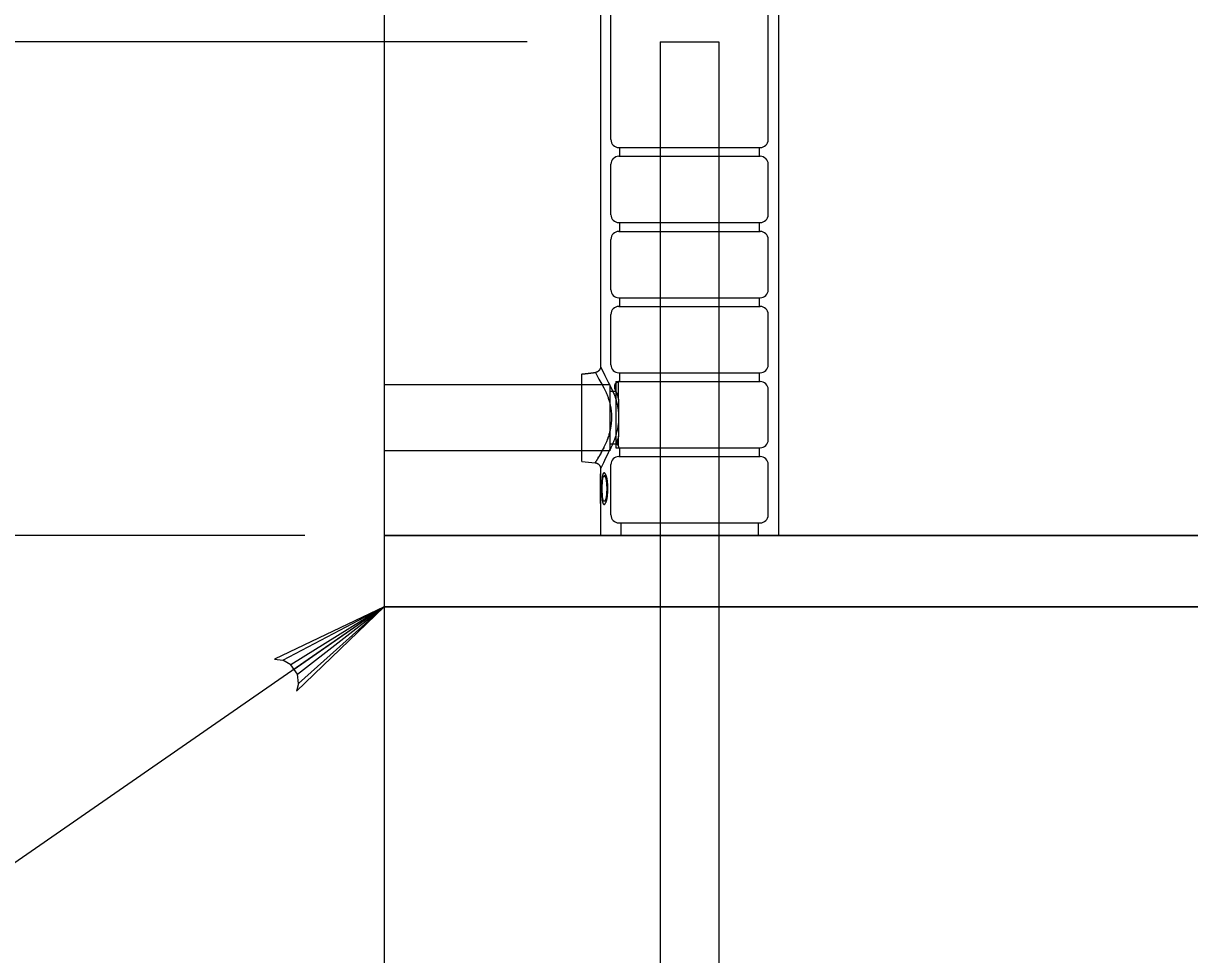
# Model space of a CAD drawing. Extents: x 641328 to 643024, y 298283 to 300065.
# Drawn here: x 642320.75 to 642357.64, y 299646.15 to 299675.61 of the extents above; entities that cross this region are included whole.
import ezdxf

# ---------------------------------------------------------------- set-up
doc = ezdxf.new("R2010")
doc.units = 0
doc.layers.add('2', color=7, linetype='Continuous')

msp = doc.modelspace()

# ---------------------------------------------------------------- linework, layer by layer
at = {"layer": '2'}
for p, q in [((642332.166, 299736.445), (642332.166, 299611.937)), ((642339.006, 299692.241), (642339.006, 299664.754)), ((642344.634, 299692.241), (642344.634, 299659.413)), ((642339.332, 299671.932), (642339.332, 299677.513)), ((642344.307, 299671.932), (642344.307, 299677.513)), ((642336.686, 299675.026), (642306.284, 299675.026)), ((642340.895, 299675.026), (642342.745, 299675.026)), ((642340.895, 299675.026), (642340.895, 299611.937)), ((642342.745, 299675.026), (642342.745, 299611.937)), ((642339.584, 299671.681), (642344.056, 299671.681)), ((642339.612, 299671.404), (642339.612, 299671.681)), ((642344.028, 299671.404), (642344.028, 299671.681)), ((642339.584, 299671.404), (642344.056, 299671.404)), ((642339.332, 299669.558), (642339.332, 299671.153)), ((642344.307, 299669.558), (642344.307, 299671.153)), ((642339.584, 299669.306), (642344.056, 299669.306)), ((642339.612, 299669.029), (642339.612, 299669.306)), ((642344.028, 299669.029), (642344.028, 299669.306)), ((642339.332, 299667.183), (642339.332, 299668.778)), ((642339.584, 299669.029), (642344.056, 299669.029)), ((642344.307, 299667.183), (642344.307, 299668.778)), ((642339.584, 299666.932), (642344.056, 299666.932)), ((642339.612, 299666.655), (642339.612, 299666.932)), ((642344.028, 299666.655), (642344.028, 299666.932)), ((642339.584, 299666.655), (642344.056, 299666.655)), ((642339.332, 299664.809), (642339.332, 299666.404)), ((642344.307, 299664.809), (642344.307, 299666.404)), ((642338.412, 299662.195), (642338.412, 299664.517)), ((642339.584, 299664.558), (642344.056, 299664.558)), ((642339.612, 299664.281), (642339.612, 299664.558)), ((642344.028, 299664.281), (642344.028, 299664.558)), ((642338.412, 299664.18), (642332.166, 299664.18)), ((642339.297, 299664.18), (642338.412, 299664.18)), ((642339.297, 299664.18), (642339.297, 299663.131)), ((642339.493, 299663.966), (642339.297, 299663.966)), ((642339.493, 299664.281), (642339.493, 299663.232)), ((642339.493, 299664.281), (642339.573, 299664.281)), ((642339.573, 299663.714), (642339.573, 299664.276)), ((642339.584, 299664.281), (642344.056, 299664.281)), ((642344.307, 299662.434), (642344.307, 299664.029)), ((642339.573, 299663.714), (642339.573, 299662.549)), ((642339.493, 299663.232), (642339.493, 299662.183)), ((642339.297, 299663.131), (642339.297, 299662.083)), ((642339.573, 299662.238), (642339.573, 299662.549)), ((642338.412, 299662.083), (642332.166, 299662.083)), ((642338.412, 299661.746), (642338.412, 299662.195)), ((642338.412, 299662.083), (642338.412, 299662.195)), ((642339.297, 299662.083), (642338.412, 299662.083)), ((642339.493, 299662.297), (642339.297, 299662.297)), ((642339.493, 299662.183), (642339.573, 299662.183)), ((642339.584, 299662.183), (642344.056, 299662.183)), ((642339.612, 299661.906), (642339.612, 299662.183)), ((642344.028, 299661.906), (642344.028, 299662.183)), ((642338.412, 299661.746), (642338.835, 299661.709)), ((642339.584, 299661.906), (642344.056, 299661.906)), ((642339.006, 299661.522), (642339.006, 299661.365)), ((642339.008, 299661.365), (642339.006, 299661.365)), ((642339.008, 299660.418), (642339.008, 299661.365)), ((642339.332, 299660.06), (642339.332, 299661.655)), ((642344.307, 299660.06), (642344.307, 299661.655)), ((642339.006, 299661.268), (642339.006, 299660.418)), ((642339.006, 299661.268), (642339.006, 299659.413)), ((642339.008, 299661.268), (642339.006, 299661.268)), ((642339.006, 299661.268), (642339.006, 299661.268)), ((642339.189, 299661.292), (642339.118, 299661.292)), ((642339.061, 299660.891), (642339.045, 299660.891)), ((642339.223, 299660.653), (642339.186, 299660.653)), ((642339.235, 299660.891), (642339.2, 299660.891)), ((642339.006, 299660.418), (642339.008, 299660.418)), ((642339.189, 299660.491), (642339.118, 299660.491)), ((642339.584, 299659.809), (642344.056, 299659.809)), ((642339.649, 299659.809), (642339.649, 299659.413)), ((642343.991, 299659.809), (642343.991, 299659.413)), ((642329.655, 299659.413), (642306.284, 299659.413)), ((642376.606, 299659.413), (642332.166, 299659.413)), ((642332.166, 299659.413), (642376.606, 299659.413)), ((642332.166, 299659.413), (642332.166, 299657.15)), ((642376.606, 299659.413), (642332.166, 299659.413)), ((642332.166, 299659.413), (642332.166, 299657.15)), ((642339.006, 299659.413), (642344.634, 299659.413)), ((642340.7, 299659.413), (642350.308, 299659.413)), ((642340.895, 299659.413), (642342.745, 299659.413)), ((642332.166, 299657.15), (642317.91, 299647.273)), ((642332.166, 299657.15), (642328.693, 299655.496)), ((642328.955, 299655.463), (642332.166, 299657.15)), ((642332.166, 299657.15), (642329.209, 299655.322)), ((642332.166, 299657.15), (642329.312, 299655.173)), ((642329.389, 299654.488), (642332.166, 299657.15)), ((642329.415, 299655.024), (642332.166, 299657.15)), ((642332.166, 299657.15), (642329.455, 299654.729)), ((642332.166, 299657.15), (642376.606, 299657.15)), ((642328.693, 299655.496), (642328.955, 299655.463)), ((642329.209, 299655.322), (642328.955, 299655.463)), ((642329.415, 299655.024), (642329.209, 299655.322)), ((642329.455, 299654.729), (642329.389, 299654.488)), ((642329.455, 299654.729), (642329.415, 299655.024))]:
    msp.add_line(p, q, dxfattribs=at)
for points in [[(642376.606, 299659.413), (642332.166, 299659.413)], [(642376.606, 299657.15), (642332.166, 299657.15)]]:
    msp.add_lwpolyline(points, dxfattribs=at)
for centre, start, end in [((642339.584, 299671.932), 180, 270), ((642344.056, 299671.932), 270, 0), ((642339.584, 299671.153), 90, 180), ((642344.056, 299671.153), 0, 90), ((642339.584, 299669.558), 180, 270), ((642344.056, 299669.558), 270, 0), ((642339.584, 299668.778), 90, 180), ((642344.056, 299668.778), 0, 90), ((642339.584, 299667.183), 180, 270), ((642344.056, 299667.183), 270, 0), ((642339.584, 299666.404), 90, 180), ((642344.056, 299666.404), 0, 90), ((642339.584, 299664.809), 180, 270), ((642344.056, 299664.809), 270, 0), ((642339.584, 299664.029), 90, 92.3369), ((642344.056, 299664.029), 0, 90), ((642339.584, 299662.434), 267.6563, 270), ((642344.056, 299662.434), 270, 0), ((642339.584, 299661.655), 90, 180), ((642344.056, 299661.655), 0, 90), ((642339.584, 299660.06), 180, 270), ((642344.056, 299660.06), 270, 0)]:
    msp.add_arc(centre, 0.251, start, end, dxfattribs=at)
for points, degree in [([(642339.006, 299664.754), (642339.006, 299664.743), (642339.005, 299664.731), (642339.003, 299664.72), (642339.001, 299664.709), (642338.997, 299664.698), (642338.993, 299664.688), (642338.989, 299664.677), (642338.984, 299664.667), (642338.979, 299664.657), (642338.973, 299664.647), (642338.966, 299664.638), (642338.958, 299664.629), (642338.951, 299664.621), (642338.943, 299664.613), (642338.934, 299664.606), (642338.925, 299664.599), (642338.915, 299664.593), (642338.905, 299664.588), (642338.895, 299664.582), (642338.885, 299664.578), (642338.874, 299664.574), (642338.863, 299664.571), (642338.852, 299664.569), (642338.841, 299664.567)], 3), ([(642339.006, 299664.754), (642339.425, 299663.899), (642339.447, 299663.842), (642339.481, 299663.741), (642339.494, 299663.699), (642339.512, 299663.633), (642339.518, 299663.611), (642339.529, 299663.566), (642339.534, 299663.544), (642339.557, 299663.43), (642339.57, 299663.336), (642339.579, 299663.141), (642339.576, 299663.045), (642339.563, 299662.926), (642339.56, 299662.902), (642339.553, 299662.855), (642339.549, 299662.832), (642339.536, 299662.762), (642339.526, 299662.717), (642339.503, 299662.629), (642339.49, 299662.586), (642339.463, 299662.502), (642339.449, 299662.461), (642339.404, 299662.343), (642339.372, 299662.27), (642339.324, 299662.168), (642339.308, 299662.136), (642339.288, 299662.097), (642339.284, 299662.09), (642339.006, 299661.522)], 3), ([(642338.412, 299664.517), (642338.555, 299664.532), (642338.698, 299664.549), (642338.841, 299664.567)], 2), ([(642338.841, 299664.567), (642339.184, 299663.939), (642339.215, 299663.863), (642339.256, 299663.741), (642339.269, 299663.699), (642339.287, 299663.633), (642339.293, 299663.611), (642339.304, 299663.566), (642339.309, 299663.544), (642339.332, 299663.43), (642339.345, 299663.336), (642339.355, 299663.141), (642339.351, 299663.045), (642339.338, 299662.926), (642339.335, 299662.902), (642339.328, 299662.855), (642339.324, 299662.832), (642339.311, 299662.762), (642339.301, 299662.717), (642339.278, 299662.629), (642339.266, 299662.586), (642339.239, 299662.502), (642339.224, 299662.461), (642339.179, 299662.343), (642339.147, 299662.27), (642339.099, 299662.168), (642339.083, 299662.136), (642339.051, 299662.074), (642339.035, 299662.044), (642338.99, 299661.962), (642338.961, 299661.913), (642338.923, 299661.85), (642338.912, 299661.83), (642338.89, 299661.796), (642338.881, 299661.781), (642338.856, 299661.742), (642338.845, 299661.724), (642338.833, 299661.707), (642338.834, 299661.707), (642338.843, 299661.722), (642338.848, 299661.729), (642338.857, 299661.743), (642338.86, 299661.748), (642338.868, 299661.76), (642338.872, 299661.766), (642338.893, 299661.801), (642338.916, 299661.836), (642338.954, 299661.901), (642338.968, 299661.924), (642338.997, 299661.974), (642339.012, 299662.001), (642339.042, 299662.057), (642339.058, 299662.087), (642339.09, 299662.15), (642339.106, 299662.183), (642339.122, 299662.217)], 3), ([(642339.573, 299664.276), (642339.564, 299664.274), (642339.556, 299664.272), (642339.541, 299664.266), (642339.534, 299664.263), (642339.516, 299664.253), (642339.506, 299664.246), (642339.489, 299664.229), (642339.482, 299664.22), (642339.47, 299664.201), (642339.466, 299664.191), (642339.455, 299664.159), (642339.452, 299664.135), (642339.455, 299664.084), (642339.461, 299664.058), (642339.472, 299664.029)], 3), ([(642339.472, 299664.029), (642339.461, 299664.058), (642339.455, 299664.084), (642339.453, 299664.122), (642339.453, 299664.135), (642339.456, 299664.158), (642339.459, 299664.17), (642339.466, 299664.191), (642339.47, 299664.201), (642339.482, 299664.22), (642339.489, 299664.229), (642339.506, 299664.245), (642339.516, 299664.253), (642339.534, 299664.263), (642339.541, 299664.266), (642339.556, 299664.272), (642339.564, 299664.274), (642339.573, 299664.276)], 3), ([(642339.472, 299664.029), (642339.489, 299663.984), (642339.507, 299663.935), (642339.541, 299663.83), (642339.558, 299663.773), (642339.573, 299663.714)], 3), ([(642339.573, 299664.28), (642339.573, 299664.281), (642339.573, 299664.281), (642339.573, 299664.28)], 2), ([(642339.573, 299664.28), (642339.573, 299664.281), (642339.573, 299664.281), (642339.573, 299664.28)], 2), ([(642339.573, 299664.28), (642339.573, 299664.28), (642339.573, 299664.28), (642339.573, 299664.279), (642339.573, 299664.278), (642339.573, 299664.276)], 3), ([(642339.573, 299662.549), (642339.563, 299662.509), (642339.552, 299662.471), (642339.541, 299662.434)], 2), ([(642339.28, 299662.083), (642339.286, 299662.094), (642339.292, 299662.106), (642339.315, 299662.15), (642339.331, 299662.183), (642339.347, 299662.217)], 3), ([(642339.541, 299662.434), (642339.536, 299662.416), (642339.532, 299662.399), (642339.529, 299662.364), (642339.529, 299662.346), (642339.534, 299662.313), (642339.538, 299662.297), (642339.552, 299662.266), (642339.561, 299662.251), (642339.573, 299662.238)], 3), ([(642339.573, 299662.238), (642339.561, 299662.251), (642339.552, 299662.266), (642339.539, 299662.296), (642339.534, 299662.312), (642339.529, 299662.346), (642339.529, 299662.363), (642339.532, 299662.399), (642339.536, 299662.416), (642339.541, 299662.434)], 3), ([(642339.573, 299662.238), (642339.573, 299662.229), (642339.573, 299662.222), (642339.573, 299662.21), (642339.573, 299662.206), (642339.573, 299662.195), (642339.573, 299662.191), (642339.573, 299662.185), (642339.573, 299662.184), (642339.573, 299662.183), (642339.573, 299662.183), (642339.573, 299662.183)], 3), ([(642339.573, 299662.183), (642339.573, 299662.183), (642339.573, 299662.183), (642339.573, 299662.183)], 2), ([(642339.573, 299662.183), (642339.573, 299662.183), (642339.573, 299662.183), (642339.573, 299662.183)], 2), ([(642338.835, 299661.709), (642338.846, 299661.708), (642338.858, 299661.706), (642338.869, 299661.703), (642338.88, 299661.7), (642338.891, 299661.695), (642338.901, 299661.69), (642338.912, 299661.685), (642338.922, 299661.679), (642338.931, 299661.672), (642338.94, 299661.665), (642338.949, 299661.657), (642338.957, 299661.648), (642338.964, 299661.64), (642338.971, 299661.631), (642338.977, 299661.621), (642338.984, 299661.611), (642338.989, 299661.6), (642338.993, 299661.59), (642338.997, 299661.579), (642339, 299661.568), (642339.002, 299661.556), (642339.005, 299661.545), (642339.006, 299661.533), (642339.006, 299661.522)], 3), ([(642339.006, 299661.365), (642339.007, 299661.333), (642339.007, 299661.3), (642339.008, 299661.268)], 3), ([(642339.117, 299661.389), (642339.115, 299661.389), (642339.113, 299661.389), (642339.11, 299661.388), (642339.108, 299661.388), (642339.102, 299661.385), (642339.099, 299661.382), (642339.092, 299661.374), (642339.089, 299661.369), (642339.083, 299661.357), (642339.08, 299661.35), (642339.075, 299661.335), (642339.072, 299661.327), (642339.068, 299661.308), (642339.066, 299661.298), (642339.062, 299661.277), (642339.06, 299661.266), (642339.057, 299661.242), (642339.056, 299661.23), (642339.053, 299661.193), (642339.051, 299661.167), (642339.049, 299661.126), (642339.048, 299661.113), (642339.047, 299661.085), (642339.047, 299661.071), (642339.046, 299661.03), (642339.046, 299661.002), (642339.045, 299660.947), (642339.045, 299660.919), (642339.045, 299660.891)], 3), ([(642339.235, 299660.891), (642339.235, 299660.92), (642339.234, 299660.948), (642339.233, 299661.005), (642339.231, 299661.033), (642339.227, 299661.089), (642339.225, 299661.117), (642339.22, 299661.157), (642339.218, 299661.17), (642339.213, 299661.196), (642339.211, 299661.209), (642339.205, 299661.234), (642339.203, 299661.246), (642339.197, 299661.269), (642339.193, 299661.28), (642339.186, 299661.3), (642339.183, 299661.31), (642339.175, 299661.329), (642339.171, 299661.337), (642339.163, 299661.351), (642339.159, 299661.358), (642339.151, 299661.369), (642339.146, 299661.374), (642339.138, 299661.382), (642339.134, 299661.385), (642339.128, 299661.388), (642339.126, 299661.388), (642339.121, 299661.389), (642339.119, 299661.389), (642339.117, 299661.389)], 3), ([(642339.061, 299660.891), (642339.061, 299660.913), (642339.061, 299660.935), (642339.061, 299660.979), (642339.061, 299661.001), (642339.062, 299661.034), (642339.062, 299661.044), (642339.063, 299661.066), (642339.064, 299661.077), (642339.065, 299661.098), (642339.065, 299661.108), (642339.067, 299661.129), (642339.067, 299661.139), (642339.07, 299661.17), (642339.073, 299661.189), (642339.077, 299661.215), (642339.079, 299661.223), (642339.082, 299661.239), (642339.084, 299661.245), (642339.091, 299661.264), (642339.096, 299661.275), (642339.103, 299661.285), (642339.106, 299661.288), (642339.112, 299661.291), (642339.115, 299661.292), (642339.118, 299661.292)], 3), ([(642339.118, 299661.292), (642339.121, 299661.292), (642339.124, 299661.291), (642339.131, 299661.288), (642339.134, 299661.285), (642339.14, 299661.278), (642339.143, 299661.274), (642339.149, 299661.264), (642339.152, 299661.258), (642339.161, 299661.239), (642339.167, 299661.224), (642339.176, 299661.189), (642339.18, 299661.17), (642339.186, 299661.13), (642339.189, 299661.109), (642339.194, 299661.067), (642339.195, 299661.045), (642339.197, 299661.013), (642339.197, 299661.002), (642339.198, 299660.98), (642339.199, 299660.969), (642339.2, 299660.936), (642339.2, 299660.914), (642339.2, 299660.891)], 3), ([(642339.045, 299660.891), (642339.045, 299660.863), (642339.045, 299660.835), (642339.046, 299660.78), (642339.046, 299660.752), (642339.047, 299660.696), (642339.048, 299660.669), (642339.051, 299660.616), (642339.053, 299660.59), (642339.057, 299660.54), (642339.06, 299660.516), (642339.066, 299660.484), (642339.068, 299660.474), (642339.072, 299660.455), (642339.075, 299660.447), (642339.08, 299660.432), (642339.083, 299660.425), (642339.089, 299660.413), (642339.092, 299660.409), (642339.099, 299660.401), (642339.102, 299660.398), (642339.108, 299660.395), (642339.11, 299660.395), (642339.113, 299660.394), (642339.115, 299660.394), (642339.117, 299660.394)], 3), ([(642339.118, 299660.491), (642339.115, 299660.491), (642339.112, 299660.492), (642339.106, 299660.495), (642339.104, 299660.498), (642339.098, 299660.505), (642339.096, 299660.509), (642339.091, 299660.519), (642339.089, 299660.525), (642339.084, 299660.538), (642339.082, 299660.545), (642339.079, 299660.56), (642339.077, 299660.568), (642339.074, 299660.585), (642339.073, 299660.594), (642339.07, 299660.613), (642339.069, 299660.623), (642339.066, 299660.653), (642339.065, 299660.674), (642339.064, 299660.706), (642339.063, 299660.717), (642339.062, 299660.738), (642339.062, 299660.749), (642339.061, 299660.782), (642339.061, 299660.804), (642339.061, 299660.847), (642339.061, 299660.869), (642339.061, 299660.891)], 3), ([(642339.117, 299660.394), (642339.119, 299660.394), (642339.121, 299660.394), (642339.125, 299660.395), (642339.127, 299660.395), (642339.134, 299660.398), (642339.138, 299660.401), (642339.146, 299660.409), (642339.151, 299660.414), (642339.159, 299660.425), (642339.163, 299660.431), (642339.171, 299660.446), (642339.175, 299660.454), (642339.183, 299660.472), (642339.186, 299660.482), (642339.193, 299660.503), (642339.197, 299660.514), (642339.203, 299660.537), (642339.206, 299660.549), (642339.211, 299660.574), (642339.213, 299660.586), (642339.218, 299660.612), (642339.22, 299660.625), (642339.223, 299660.652), (642339.225, 299660.666), (642339.227, 299660.694), (642339.229, 299660.707), (642339.23, 299660.735), (642339.231, 299660.749), (642339.233, 299660.778), (642339.233, 299660.792), (642339.234, 299660.834), (642339.235, 299660.863), (642339.235, 299660.891)], 3), ([(642339.186, 299660.653), (642339.184, 299660.642), (642339.183, 299660.631), (642339.179, 299660.61), (642339.177, 299660.599), (642339.17, 299660.57), (642339.165, 299660.552), (642339.152, 299660.523), (642339.146, 299660.511), (642339.135, 299660.499), (642339.132, 299660.496), (642339.125, 299660.492), (642339.122, 299660.491), (642339.118, 299660.491)], 3), ([(642339.2, 299660.891), (642339.2, 299660.871), (642339.2, 299660.851), (642339.199, 299660.811), (642339.198, 299660.79), (642339.196, 299660.75), (642339.194, 299660.731), (642339.191, 299660.691), (642339.188, 299660.672), (642339.186, 299660.653)], 3)]:
    msp.add_open_spline(points, degree=degree, dxfattribs=at)

doc.saveas('drawing.dxf')
